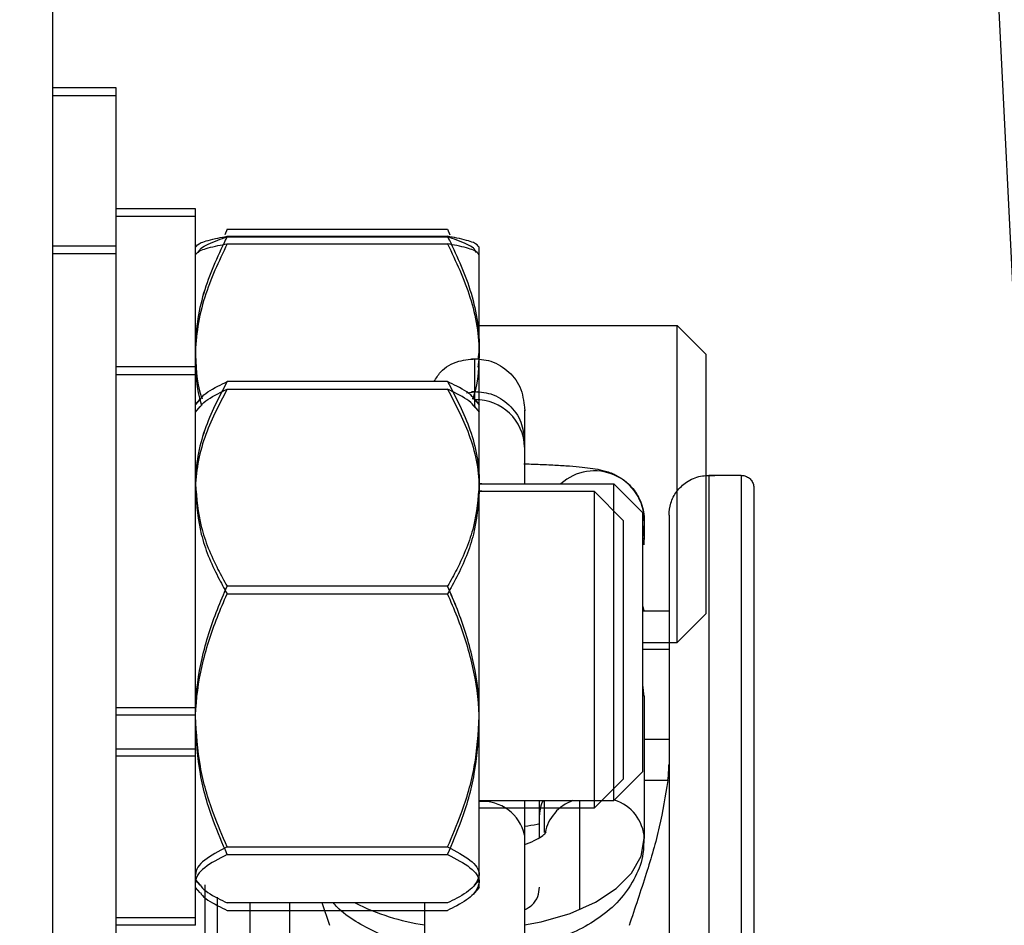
# Model space of a CAD drawing. Header units: inches. Extents: x 170 to 288, y 234 to 248.
# Tile 416 of 480: x 256.1789 to 256.2307, y 244.2162 to 244.2639. Entities that reach past the tile are written whole.
import ezdxf

# ---------------------------------------------------------------- set-up
doc = ezdxf.new("R2010")
doc.units = ezdxf.units.IN
doc.header["$LTSCALE"] = 0.25
doc.header["$MEASUREMENT"] = 0
doc.layers.add('ANNOTATIONS', color=1, linetype='Continuous')
doc.layers.add('STANDARD Z GUIDE MOTOR RH', color=7, linetype='Continuous')
doc.styles.add('ARIAL', font='arial.ttf', dxfattribs={"height": 0.09375})
doc.dimstyles.new('STANDARD$0', dxfattribs={"dimtxt": 0.09375, "dimasz": 0.09375, "dimexe": 0.03125, "dimexo": 0.046875, "dimgap": 0.09, "dimtad": 0, "dimtih": 1, "dimtoh": 1, "dimdec": 4, "dimzin": 0, "dimdsep": 46, "dimtxsty": 'ARIAL', "dimcen": 0.09, "dimadec": 0, "dimazin": 0, "dimtfac": 1, "dimtdec": 4, "dimtofl": 0, "dimtmove": 0, "dimatfit": 1, "dimfxl": 1, "dimtolj": 1, "dimtzin": 0, "dimarcsym": 0})

# ---------------------------------------------------------------- blocks, each defined once
blk = doc.blocks.new('*D47')
at = {"layer": 'ANNOTATIONS', "color": 0, "lineweight": -2, "transparency": 16777216}
for p, q in [((255.6056498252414, 244.2748611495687), (255.6056498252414, 245.4337754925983)), ((256.5118994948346, 244.7789401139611), (256.5118994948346, 245.4337754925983)), ((255.6993998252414, 245.4025254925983), (255.8056151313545, 245.4025254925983)), ((256.4181494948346, 245.4025254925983), (256.3862588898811, 245.4025254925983))]:
    blk.add_line(p, q, dxfattribs=at)
at = {"layer": 'ANNOTATIONS', "color": 0, "transparency": 16777216}
for points in [[(255.6993998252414, 245.4181504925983), (255.6993998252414, 245.3869004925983), (255.6056498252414, 245.4025254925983)], [(256.4181494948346, 245.4181504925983), (256.4181494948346, 245.3869004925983), (256.5118994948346, 245.4025254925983)]]:
    blk.add_solid(points, dxfattribs=at)
at = {"layer": 'defpoints', "color": 0, "transparency": 16777216}
for p in [(256.5118994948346, 245.4025254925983), (256.5118994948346, 244.6851901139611), (255.6056498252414, 244.1811111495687)]:
    blk.add_point(p, dxfattribs=at)
at = {"layer": 'ANNOTATIONS', "color": 0, "transparency": 16777216, "insert": (256.0959370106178, 245.4025254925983), "char_height": 0.09375, "attachment_point": 5, "style": 'ARIAL'}
blk.add_mtext('\\A1;27 1/2"', dxfattribs=at)

msp = doc.modelspace()

# ---------------------------------------------------------------- linework, layer by layer
at = {"layer": 'STANDARD Z GUIDE MOTOR RH'}
for p, q in [((256.1806497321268, 244.1880811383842), (256.1806497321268, 245.1964911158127)), ((256.2313017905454, 244.2471228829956), (256.2290715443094, 244.2917423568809)), ((256.1839830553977, 244.2602778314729), (256.1806497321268, 244.2602778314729)), ((256.1839828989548, 244.2098975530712), (256.1839830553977, 244.2602778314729)), ((256.1806497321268, 244.2598808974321), (256.1839828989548, 244.2598808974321)), ((256.188149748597, 244.2539278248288), (256.1839830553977, 244.2539278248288)), ((256.1881495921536, 244.2162475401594), (256.188149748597, 244.2539278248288)), ((256.1839828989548, 244.2535308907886), (256.1881495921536, 244.2535308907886)), ((256.1898163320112, 244.2528472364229), (256.1896902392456, 244.2525604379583)), ((256.1898164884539, 244.2528472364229), (256.1896903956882, 244.2525604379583)), ((256.1898163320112, 244.2528472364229), (256.2014162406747, 244.2528472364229)), ((256.2014162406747, 244.2528472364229), (256.2015423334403, 244.2525604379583)), ((256.2014163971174, 244.2528472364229), (256.2015426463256, 244.2525604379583)), ((256.1898163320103, 244.2524503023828), (256.18973623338, 244.2522686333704)), ((256.1898163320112, 244.2524759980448), (256.2014162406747, 244.2524759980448)), ((256.1898163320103, 244.2524503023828), (256.2014162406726, 244.2524503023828)), ((256.2014162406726, 244.2524503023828), (256.2014960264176, 244.2522686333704)), ((256.1839830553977, 244.2519611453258), (256.1806497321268, 244.2519611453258)), ((256.1898163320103, 244.2520790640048), (256.2014162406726, 244.2520790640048)), ((256.2030829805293, 244.218230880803), (256.2030831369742, 244.2519277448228)), ((256.1806497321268, 244.2515642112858), (256.1839828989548, 244.2515642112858)), ((256.2030829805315, 244.2477778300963), (256.2134895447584, 244.2477778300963)), ((256.2150164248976, 244.2462511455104), (256.2134898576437, 244.2477778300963)), ((256.2134898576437, 244.2311111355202), (256.2134898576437, 244.2477778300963)), ((256.2030829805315, 244.2465308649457), (256.2030160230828, 244.2459918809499)), ((256.2028451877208, 244.2434805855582), (256.202845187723, 244.2460417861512)), ((256.2030829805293, 244.2461339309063), (256.2030160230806, 244.2455949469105)), ((256.2150164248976, 244.232637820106), (256.2150164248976, 244.2462511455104)), ((256.188149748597, 244.2456111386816), (256.1839830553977, 244.2456111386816)), ((256.1839828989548, 244.2452142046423), (256.1881495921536, 244.2452142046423)), ((256.1898163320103, 244.2444389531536), (256.2014162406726, 244.2444389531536)), ((256.2014163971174, 244.2448358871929), (256.1898164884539, 244.2448358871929)), ((256.1881495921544, 244.2436277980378), (256.1883958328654, 244.2439133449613)), ((256.1883958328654, 244.2439133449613), (256.188149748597, 244.2436277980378)), ((256.202406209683, 244.2442368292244), (256.2030097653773, 244.2443172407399)), ((256.2028367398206, 244.2439133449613), (256.2030829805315, 244.2436277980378)), ((256.2030831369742, 244.2436277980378), (256.2028370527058, 244.2439133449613)), ((256.1881495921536, 244.2432308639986), (256.1883958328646, 244.2435164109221)), ((256.2028367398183, 244.2435164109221), (256.2030829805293, 244.2432308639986)), ((256.2054696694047, 244.2433058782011), (256.2054696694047, 244.2394611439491)), ((256.2151678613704, 244.2399052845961), (256.2168737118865, 244.2399052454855)), ((256.2030829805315, 244.2394982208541), (256.2033539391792, 244.2394611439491)), ((256.2030829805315, 244.2394611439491), (256.2101645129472, 244.2394611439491)), ((256.2101645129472, 244.2394611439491), (256.2116913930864, 244.2379344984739)), ((256.2116913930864, 244.2379344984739), (256.2101648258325, 244.2394611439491)), ((256.2101648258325, 244.2227944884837), (256.2101648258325, 244.2394611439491)), ((256.2030829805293, 244.2391012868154), (256.2033539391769, 244.2390642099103)), ((256.2030829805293, 244.2390642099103), (256.2091229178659, 244.2390642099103)), ((256.2091229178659, 244.2390642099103), (256.2106494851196, 244.2375375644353)), ((256.2091229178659, 244.2390642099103), (256.2091229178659, 244.2223975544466)), ((256.2116913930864, 244.2243211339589), (256.2116913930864, 244.2379344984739)), ((256.2106494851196, 244.2375375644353), (256.2106494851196, 244.2239241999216)), ((256.2116913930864, 244.2372527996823), (256.2117686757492, 244.2366206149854)), ((256.2117689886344, 244.2375194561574), (256.2117686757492, 244.2366206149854)), ((256.2117636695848, 244.2367874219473), (256.2117402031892, 244.2362551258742)), ((256.2116913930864, 244.2365453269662), (256.2117686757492, 244.2366206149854)), ((256.2014163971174, 244.234068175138), (256.1898164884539, 244.234068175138)), ((256.1898163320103, 244.2336712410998), (256.2014162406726, 244.2336712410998)), ((256.2116913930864, 244.2330037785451), (256.2117439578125, 244.2327856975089)), ((256.2116913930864, 244.2327856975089), (256.2130680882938, 244.2327856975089)), ((256.2134898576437, 244.2311111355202), (256.2150164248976, 244.232637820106)), ((256.2116913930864, 244.2311111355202), (256.2134898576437, 244.2311111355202)), ((256.2130680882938, 244.2307402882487), (256.2116913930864, 244.2307402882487)), ((256.2117686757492, 244.228297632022), (256.2116913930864, 244.2288307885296)), ((256.2116913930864, 244.2288027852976), (256.211730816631, 244.2282971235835)), ((256.2117686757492, 244.228297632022), (256.2117686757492, 244.2207994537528)), ((256.1839830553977, 244.2276863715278), (256.188149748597, 244.2276863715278)), ((256.1881495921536, 244.2272894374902), (256.1839828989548, 244.2272894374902)), ((256.2117686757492, 244.2260269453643), (256.2130677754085, 244.2260269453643)), ((256.1839830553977, 244.2255279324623), (256.188149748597, 244.2255279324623)), ((256.1881495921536, 244.2251309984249), (256.1839828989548, 244.2251309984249)), ((256.2116913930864, 244.2243211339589), (256.2101645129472, 244.2227944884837)), ((256.2101648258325, 244.2227944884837), (256.2116913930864, 244.2243211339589)), ((256.2106494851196, 244.2239241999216), (256.2091229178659, 244.2223975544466)), ((256.2129983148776, 244.2238506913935), (256.2117686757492, 244.2238507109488)), ((256.2030831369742, 244.2227944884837), (256.2101648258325, 244.2227944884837)), ((256.2065193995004, 244.2211212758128), (256.2065193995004, 244.2227944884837)), ((256.2083566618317, 244.2227944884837), (256.2083563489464, 244.21705106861)), ((256.2091229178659, 244.2223975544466), (256.2030829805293, 244.2223975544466)), ((256.2062568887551, 244.2208639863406), (256.2062568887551, 244.2220554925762)), ((256.1898163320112, 244.2203601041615), (256.2014162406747, 244.2203601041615)), ((256.1898163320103, 244.2199631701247), (256.2014162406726, 244.2199631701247)), ((256.1883958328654, 244.2183422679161), (256.1881495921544, 244.2186278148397)), ((256.188149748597, 244.2186278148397), (256.1883958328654, 244.2183422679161)), ((256.2030829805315, 244.2186278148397), (256.2028367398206, 244.2183422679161)), ((256.2028370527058, 244.2183422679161), (256.2030831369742, 244.2186278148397)), ((256.1883958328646, 244.2179453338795), (256.1881495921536, 244.218230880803)), ((256.2030829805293, 244.218230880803), (256.2028367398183, 244.2179453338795)), ((256.1898163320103, 244.2170228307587), (256.2014162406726, 244.2170228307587)), ((256.2014163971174, 244.2174197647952), (256.1898164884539, 244.2174197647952)), ((256.1952186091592, 244.2162282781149), (256.1948231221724, 244.2174197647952)), ((256.2002197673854, 244.2107492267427), (256.2002200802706, 244.2174197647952)), ((256.1839830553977, 244.2166444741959), (256.188149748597, 244.2166444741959)), ((256.1881495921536, 244.2162475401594), (256.1839828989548, 244.2162475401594))]:
    msp.add_line(p, q, dxfattribs=at)
at = {"layer": 'STANDARD Z GUIDE MOTOR RH', "flags": 128}
for points in [[(256.2151678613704, 244.2399052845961), (256.2151678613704, 244.2331066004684), (256.2151675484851, 244.2304184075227), (256.2151675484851, 244.2111343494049), (256.2151672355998, 244.2062637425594), (256.2151672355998, 244.1923418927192)], [(256.2168737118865, 244.2399052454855), (256.2168737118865, 244.2227161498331), (256.2168733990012, 244.2186799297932), (256.2168733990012, 244.1992346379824), (256.2168730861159, 244.1963063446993)], [(256.2054693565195, 244.2227944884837), (256.2054693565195, 244.2097839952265), (256.2054690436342, 244.2086953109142)], [(256.2054693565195, 244.2162546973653), (256.2063407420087, 244.2164208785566), (256.2078607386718, 244.2168588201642), (256.2091933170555, 244.2174482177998), (256.2102868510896, 244.2181663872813), (256.2110994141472, 244.2189857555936), (256.211599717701, 244.2198748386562), (256.2117686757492, 244.2207994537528)], [(256.1893132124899, 244.130751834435), (256.1893132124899, 244.1385592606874), (256.1893135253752, 244.1447178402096), (256.1893135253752, 244.1635105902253), (256.1893138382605, 244.1697579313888), (256.1893138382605, 244.1820073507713), (256.1893141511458, 244.1879375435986), (256.1893141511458, 244.2045360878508), (256.189314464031, 244.209563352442), (256.189314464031, 244.2177255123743)], [(256.1910193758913, 244.1353064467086), (256.1910193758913, 244.1475653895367), (256.1910196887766, 244.1537488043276), (256.1910196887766, 244.1722990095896), (256.1910200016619, 244.1783643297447), (256.1910200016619, 244.1901089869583), (256.1910203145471, 244.1957210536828), (256.1910203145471, 244.2111347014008), (256.1910206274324, 244.2157002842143), (256.1910206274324, 244.2174197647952)]]:
    msp.add_lwpolyline(points, dxfattribs=at)
at = {"layer": 'STANDARD Z GUIDE MOTOR RH'}
for centre, radius, start, end in [((256.202909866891, 244.2413176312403), 0.00256070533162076, 1.521495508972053, 91.44735025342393), ((256.2091438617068, 244.2375144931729), 0.002625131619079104, 0.1083215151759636, 132.1368870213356), ((256.2032544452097, 244.220487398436), 0.002268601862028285, 12.49015116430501, 94.33464341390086), ((256.2078478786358, 244.222047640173), 0.001591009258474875, 152.0034787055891, 179.7172163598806), ((256.2087694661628, 244.2206539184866), 0.002270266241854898, 109.4604319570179, 168.5041754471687), ((256.2095332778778, 244.2206870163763), 0.002238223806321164, 2.879470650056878, 72.79900772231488), ((256.2019981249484, 244.2282213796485), 0.01209797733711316, 243.2329154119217, 261.548602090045)]:
    msp.add_arc(centre, radius, start, end, dxfattribs=at)
for points, knots in [([(256.1898163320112, 244.2524759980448), (256.1893785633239, 244.2515515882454), (256.1884870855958, 244.2496691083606), (256.188152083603, 244.2476132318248), (256.1881496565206, 244.2465588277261), (256.1881495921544, 244.2465308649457)], [0, 0, 0, 0, 0.4843442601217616, 0.986324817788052, 1, 1, 1, 1]), ([(256.1881495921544, 244.251905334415), (256.1882129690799, 244.2519852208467), (256.1883420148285, 244.2521478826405), (256.1890896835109, 244.2523369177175), (256.1896525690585, 244.2524446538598), (256.1898163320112, 244.2524759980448)], [0, 0, 0, 0, 0.4062879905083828, 0.8272685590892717, 1, 1, 1, 1]), ([(256.1898164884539, 244.2524759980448), (256.1893785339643, 244.2515515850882), (256.1884866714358, 244.249669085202), (256.188154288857, 244.247613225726), (256.1881498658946, 244.246558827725), (256.188149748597, 244.2465308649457)], [0, 0, 0, 0, 0.4843406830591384, 0.9863246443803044, 1, 1, 1, 1]), ([(256.188149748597, 244.251905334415), (256.1882132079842, 244.2519852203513), (256.1883424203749, 244.2521478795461), (256.1890898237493, 244.2523369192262), (256.1896527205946, 244.2524446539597), (256.1898164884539, 244.2524759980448)], [0, 0, 0, 0, 0.4062916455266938, 0.8272679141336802, 1, 1, 1, 1]), ([(256.1882925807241, 244.2516188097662), (256.1883325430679, 244.2516960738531), (256.1884497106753, 244.2519226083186), (256.1890934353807, 244.2521990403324), (256.1896534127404, 244.2523936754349), (256.1898163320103, 244.2524503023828)], [0, 0, 0, 0, 0.2684808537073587, 0.7871725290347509, 1, 1, 1, 1]), ([(256.2014162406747, 244.2524759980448), (256.201854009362, 244.2515515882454), (256.2027454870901, 244.2496691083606), (256.203080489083, 244.2476132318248), (256.2030829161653, 244.2465588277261), (256.2030829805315, 244.2465308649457)], [0, 0, 0, 0, 0.4843442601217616, 0.986324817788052, 1, 1, 1, 1]), ([(256.2030829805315, 244.251905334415), (256.203019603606, 244.2519852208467), (256.2028905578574, 244.2521478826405), (256.2021428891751, 244.2523369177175), (256.2015800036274, 244.2524446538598), (256.2014162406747, 244.2524759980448)], [0, 0, 0, 0, 0.4062879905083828, 0.8272685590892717, 1, 1, 1, 1]), ([(256.2029399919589, 244.2516188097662), (256.202900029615, 244.2516960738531), (256.2027828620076, 244.2519226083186), (256.2021391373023, 244.2521990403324), (256.2015791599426, 244.2523936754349), (256.2014162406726, 244.2524503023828)], [0, 0, 0, 0, 0.2684808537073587, 0.7871725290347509, 1, 1, 1, 1]), ([(256.2014163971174, 244.2524759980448), (256.2018540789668, 244.2515515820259), (256.2027453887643, 244.2496690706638), (256.2030806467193, 244.247613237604), (256.2030830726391, 244.2465588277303), (256.2030831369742, 244.2465308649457)], [0, 0, 0, 0, 0.4843393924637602, 0.9863247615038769, 1, 1, 1, 1]), ([(256.2030831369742, 244.251905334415), (256.203019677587, 244.2519852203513), (256.2028904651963, 244.2521478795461), (256.2021430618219, 244.2523369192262), (256.2015801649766, 244.2524446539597), (256.2014163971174, 244.2524759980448)], [0, 0, 0, 0, 0.4062916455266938, 0.8272679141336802, 1, 1, 1, 1]), ([(256.1898163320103, 244.2520790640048), (256.1893785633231, 244.2511546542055), (256.188487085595, 244.2492721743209), (256.1881520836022, 244.2472162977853), (256.1881496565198, 244.2461618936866), (256.1881495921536, 244.2461339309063)], [0, 0, 0, 0, 0.4843442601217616, 0.986324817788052, 1, 1, 1, 1]), ([(256.1881495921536, 244.251508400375), (256.1882129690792, 244.2515882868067), (256.1883420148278, 244.2517509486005), (256.18908968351, 244.2519399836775), (256.1896525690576, 244.2520477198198), (256.1898163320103, 244.2520790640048)], [0, 0, 0, 0, 0.4062879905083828, 0.8272685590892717, 1, 1, 1, 1]), ([(256.2014162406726, 244.2520790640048), (256.2018540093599, 244.2511546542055), (256.2027454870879, 244.2492721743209), (256.2030804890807, 244.2472162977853), (256.2030829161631, 244.2461618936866), (256.2030829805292, 244.2461339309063)], [0, 0, 0, 0, 0.4843442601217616, 0.986324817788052, 1, 1, 1, 1]), ([(256.2030829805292, 244.251508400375), (256.2030196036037, 244.2515882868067), (256.2028905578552, 244.2517509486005), (256.2021428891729, 244.2519399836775), (256.2015800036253, 244.2520477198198), (256.2014162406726, 244.2520790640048)], [0, 0, 0, 0, 0.4062879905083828, 0.8272685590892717, 1, 1, 1, 1]), ([(256.1881495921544, 244.2465308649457), (256.1881649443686, 244.2456898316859), (256.1881806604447, 244.2448288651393), (256.1884710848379, 244.2440121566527), (256.1884778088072, 244.2439932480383)], [0, 0, 0, 0, 0.9768477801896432, 1, 1, 1, 1]), ([(256.188149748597, 244.2465308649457), (256.1881670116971, 244.2456901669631), (256.1881851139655, 244.2448086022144), (256.1884853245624, 244.2439723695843), (256.1884992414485, 244.2439336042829)], [0, 0, 0, 0, 0.9536429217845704, 1, 1, 1, 1]), ([(256.2030831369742, 244.2465308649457), (256.2030646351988, 244.2456903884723), (256.2030449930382, 244.2447981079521), (256.2027403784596, 244.2439515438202), (256.202722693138, 244.2439023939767)], [0, 0, 0, 0, 0.9419419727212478, 1, 1, 1, 1]), ([(256.1881495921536, 244.2461339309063), (256.1881649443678, 244.2452928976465), (256.1881806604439, 244.2444319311), (256.1884710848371, 244.2436152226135), (256.1884778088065, 244.2435963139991)], [0, 0, 0, 0, 0.9768477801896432, 1, 1, 1, 1]), ([(256.2007072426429, 244.2448358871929), (256.200811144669, 244.2450087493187), (256.201107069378, 244.2455010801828), (256.2019588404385, 244.2459755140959), (256.2026696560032, 244.2460168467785), (256.2030097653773, 244.2460366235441)], [0, 0, 0, 0, 0.2200854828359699, 0.6268283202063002, 1, 1, 1, 1]), ([(256.2026802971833, 244.2460366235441), (256.2030239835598, 244.2460205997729), (256.2037420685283, 244.2459871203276), (256.2046946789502, 244.2453613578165), (256.2053386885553, 244.2445548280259), (256.2055051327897, 244.2431225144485), (256.2054599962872, 244.2434439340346), (256.2054722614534, 244.2430588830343), (256.205468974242, 244.2426403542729), (256.2054698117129, 244.2420637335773), (256.2054697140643, 244.2415984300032), (256.2054696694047, 244.2413856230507)], [0, 0, 0, 0, 0.1083218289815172, 0.226323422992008, 0.3443369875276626, 0.452646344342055, 0.5656698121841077, 0.678695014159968, 0.7917186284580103, 0.9047423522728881, 0.9999999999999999, 0.9999999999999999, 0.9999999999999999, 0.9999999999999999]), ([(256.1898163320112, 244.2448358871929), (256.1893785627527, 244.2439987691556), (256.188487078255, 244.242294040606), (256.1881520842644, 244.2404320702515), (256.1881496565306, 244.2394773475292), (256.1881495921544, 244.2394520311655)], [0, 0, 0, 0, 0.4843419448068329, 0.9863263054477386, 1, 1, 1, 1]), ([(256.1898163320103, 244.2444389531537), (256.1893785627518, 244.2436018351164), (256.1884870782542, 244.241897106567), (256.1881520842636, 244.2400351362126), (256.1881496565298, 244.2390804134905), (256.1881495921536, 244.2390550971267)], [0, 0, 0, 0, 0.4843419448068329, 0.9863263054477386, 1, 1, 1, 1]), ([(256.1898164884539, 244.2448358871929), (256.1893785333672, 244.2439987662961), (256.1884866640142, 244.2422940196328), (256.1881542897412, 244.240432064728), (256.1881498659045, 244.2394773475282), (256.188149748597, 244.2394520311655)], [0, 0, 0, 0, 0.484338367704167, 0.9863261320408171, 1, 1, 1, 1]), ([(256.188415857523, 244.2438958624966), (256.188428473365, 244.2439236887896), (256.1885373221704, 244.2441637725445), (256.1890994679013, 244.2444773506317), (256.1896547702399, 244.2447550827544), (256.1898163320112, 244.2448358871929)], [0, 0, 0, 0, 0.08504929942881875, 0.7338007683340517, 0.9999999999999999, 0.9999999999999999, 0.9999999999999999, 0.9999999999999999]), ([(256.1884158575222, 244.2434989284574), (256.1884284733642, 244.2435267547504), (256.1885373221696, 244.2437668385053), (256.1890994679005, 244.2440804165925), (256.189654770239, 244.2443581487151), (256.1898163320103, 244.2444389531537)], [0, 0, 0, 0, 0.08504929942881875, 0.7338007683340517, 0.9999999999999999, 0.9999999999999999, 0.9999999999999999, 0.9999999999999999]), ([(256.1884161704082, 244.2438958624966), (256.1884287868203, 244.2439236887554), (256.1885376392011, 244.2441637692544), (256.1890996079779, 244.2444773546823), (256.1896549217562, 244.2447550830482), (256.1898164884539, 244.2448358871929)], [0, 0, 0, 0, 0.08505006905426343, 0.7337983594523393, 1, 1, 1, 1]), ([(256.2014162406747, 244.2448358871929), (256.2018540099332, 244.2439987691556), (256.202745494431, 244.242294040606), (256.2030804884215, 244.2404320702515), (256.2030829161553, 244.2394773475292), (256.2030829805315, 244.2394520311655)], [0, 0, 0, 0, 0.4843419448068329, 0.9863263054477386, 1, 1, 1, 1]), ([(256.2028164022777, 244.2438958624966), (256.2028038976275, 244.2439236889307), (256.2026960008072, 244.2441637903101), (256.202132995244, 244.2444773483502), (256.2015777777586, 244.2447550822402), (256.2014162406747, 244.2448358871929)], [0, 0, 0, 0, 0.08504328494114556, 0.733799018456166, 0.9999999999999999, 0.9999999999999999, 0.9999999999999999, 0.9999999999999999]), ([(256.2014162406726, 244.2444389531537), (256.2018540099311, 244.2436018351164), (256.2027454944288, 244.241897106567), (256.2030804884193, 244.2400351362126), (256.2030829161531, 244.2390804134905), (256.2030829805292, 244.2390550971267)], [0, 0, 0, 0, 0.4843419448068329, 0.9863263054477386, 1, 1, 1, 1]), ([(256.2028164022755, 244.2434989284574), (256.2028038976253, 244.2435267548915), (256.202696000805, 244.2437668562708), (256.2021329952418, 244.2440804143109), (256.2015777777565, 244.2443581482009), (256.2014162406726, 244.2444389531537)], [0, 0, 0, 0, 0.08504328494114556, 0.733799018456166, 0.9999999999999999, 0.9999999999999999, 0.9999999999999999, 0.9999999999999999]), ([(256.2014163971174, 244.2448358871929), (256.2018540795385, 244.2439987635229), (256.2027453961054, 244.2422940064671), (256.2030806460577, 244.2404320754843), (256.2030830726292, 244.2394773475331), (256.2030831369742, 244.2394520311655)], [0, 0, 0, 0, 0.4843370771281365, 0.9863262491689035, 1, 1, 1, 1]), ([(256.202816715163, 244.2438958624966), (256.2028040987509, 244.2439236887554), (256.2026952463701, 244.2441637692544), (256.2021332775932, 244.2444773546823), (256.2015779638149, 244.2447550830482), (256.2014163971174, 244.2448358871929)], [0, 0, 0, 0, 0.08505006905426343, 0.7337983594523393, 1, 1, 1, 1]), ([(256.2026802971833, 244.2443172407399), (256.2030241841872, 244.2442995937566), (256.203742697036, 244.2442627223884), (256.2046919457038, 244.2436643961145), (256.205348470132, 244.2427545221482), (256.2054304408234, 244.2420397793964), (256.2054696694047, 244.2416977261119)], [0, 0, 0, 0, 0.2393076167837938, 0.5000060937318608, 0.7607187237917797, 1, 1, 1, 1]), ([(256.2054252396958, 244.2405102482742), (256.2056811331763, 244.2405028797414), (256.2062575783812, 244.2404862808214), (256.2070690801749, 244.2404486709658), (256.2078455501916, 244.240399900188), (256.2085046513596, 244.2403423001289), (256.2090652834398, 244.2402725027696), (256.2095463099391, 244.2401852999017), (256.2100956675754, 244.240022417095), (256.2106948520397, 244.2396863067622), (256.211229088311, 244.2391868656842), (256.2116614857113, 244.2384414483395), (256.2117826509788, 244.2377686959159), (256.2117657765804, 244.2373988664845), (256.2117636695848, 244.2373526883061)], [0, 0, 0, 0, 0.08096175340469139, 0.1823806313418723, 0.2846214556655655, 0.385245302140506, 0.4833911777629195, 0.5827479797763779, 0.6718580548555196, 0.7354837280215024, 0.8041738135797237, 0.8909743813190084, 0.9863866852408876, 1, 1, 1, 1]), ([(256.2130680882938, 244.2378055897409), (256.2130872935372, 244.2380201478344), (256.2131272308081, 244.2384663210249), (256.2134554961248, 244.2390851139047), (256.2139926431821, 244.2395991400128), (256.214699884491, 244.2399133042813), (256.2152132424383, 244.2398943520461), (256.2154563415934, 244.2398853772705)], [0, 0, 0, 0, 0.1796752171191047, 0.3736343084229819, 0.5723816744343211, 0.7975025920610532, 1, 1, 1, 1]), ([(256.2168702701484, 244.2398985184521), (256.2168952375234, 244.239900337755), (256.216991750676, 244.2399073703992), (256.2171608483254, 244.2398504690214), (256.2173472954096, 244.2397232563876), (256.2174774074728, 244.2395359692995), (256.2175257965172, 244.2393681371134), (256.2175292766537, 244.2392728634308), (256.2175301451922, 244.2392490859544)], [0, 0, 0, 0, 0.07266579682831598, 0.280894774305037, 0.5016649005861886, 0.7224443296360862, 0.9307303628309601, 1, 1, 1, 1]), ([(256.1881495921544, 244.2394520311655), (256.1882129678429, 244.2386984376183), (256.1883420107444, 244.23716400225), (256.1890896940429, 244.2353798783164), (256.1896525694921, 244.2343637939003), (256.1898163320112, 244.234068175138)], [0, 0, 0, 0, 0.4062876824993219, 0.8272658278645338, 0.9999999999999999, 0.9999999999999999, 0.9999999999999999, 0.9999999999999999]), ([(256.188149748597, 244.2394520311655), (256.1882132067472, 244.2386984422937), (256.1883424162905, 244.2371640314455), (256.1890898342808, 244.2353798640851), (256.189652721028, 244.2343637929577), (256.1898164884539, 244.234068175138)], [0, 0, 0, 0, 0.4062913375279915, 0.8272651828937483, 1, 1, 1, 1]), ([(256.2030829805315, 244.2394520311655), (256.2030196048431, 244.2386984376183), (256.2028905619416, 244.23716400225), (256.202142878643, 244.2353798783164), (256.2015800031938, 244.2343637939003), (256.2014162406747, 244.234068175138)], [0, 0, 0, 0, 0.4062876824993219, 0.8272658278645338, 0.9999999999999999, 0.9999999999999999, 0.9999999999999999, 0.9999999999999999]), ([(256.2030831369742, 244.2394520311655), (256.203019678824, 244.2386984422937), (256.2028904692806, 244.2371640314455), (256.2021430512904, 244.2353798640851), (256.2015801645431, 244.2343637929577), (256.2014163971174, 244.234068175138)], [0, 0, 0, 0, 0.4062913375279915, 0.8272651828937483, 1, 1, 1, 1]), ([(256.2175301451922, 244.2392407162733), (256.217530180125, 244.239113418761), (256.2175302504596, 244.2388571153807), (256.2175297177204, 244.2367189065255), (256.2175298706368, 244.2333240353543), (256.2175297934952, 244.2286153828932), (256.2175299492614, 244.2226972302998), (256.2175294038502, 244.2156851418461), (256.2175295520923, 244.2076195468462), (256.217529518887, 244.2015792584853), (256.2175295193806, 244.19810017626), (256.2175295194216, 244.1978111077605)], [0, 0, 0, 0, 0.122228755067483, 0.2460978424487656, 0.3698289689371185, 0.4935674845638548, 0.6174365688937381, 0.7411679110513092, 0.8649070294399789, 0.9887754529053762, 1, 1, 1, 1]), ([(256.1881495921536, 244.2390550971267), (256.1882129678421, 244.2383015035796), (256.1883420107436, 244.2367670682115), (256.1890896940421, 244.234982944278), (256.1896525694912, 244.233966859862), (256.1898163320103, 244.2336712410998)], [0, 0, 0, 0, 0.4062876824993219, 0.8272658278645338, 0.9999999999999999, 0.9999999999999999, 0.9999999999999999, 0.9999999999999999]), ([(256.2030829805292, 244.2390550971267), (256.2030196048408, 244.2383015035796), (256.2028905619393, 244.2367670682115), (256.2021428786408, 244.234982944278), (256.2015800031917, 244.233966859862), (256.2014162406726, 244.2336712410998)], [0, 0, 0, 0, 0.4062876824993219, 0.8272658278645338, 0.9999999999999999, 0.9999999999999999, 0.9999999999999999, 0.9999999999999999]), ([(256.2130680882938, 244.2378054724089), (256.2130680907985, 244.2376794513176), (256.2130680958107, 244.2374272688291), (256.2130680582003, 244.2353208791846), (256.2130682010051, 244.2319859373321), (256.2130676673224, 244.2273598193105), (256.2130677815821, 244.2215511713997), (256.2130678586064, 244.2146469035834), (256.2130674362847, 244.2067865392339), (256.2130671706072, 244.1980422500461), (256.2130682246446, 244.1914651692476), (256.2130672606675, 244.1877296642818), (256.213067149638, 244.1872994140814)], [0, 0, 0, 0, 0.1094845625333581, 0.2190910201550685, 0.3285824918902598, 0.438067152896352, 0.5476738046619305, 0.6571652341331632, 0.7666501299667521, 0.876256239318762, 0.9857473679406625, 1, 1, 1, 1]), ([(256.1881495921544, 244.2272141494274), (256.1881513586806, 244.227371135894), (256.1881629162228, 244.2283982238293), (256.1884367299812, 244.2303148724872), (256.1891033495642, 244.232432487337), (256.1896400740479, 244.233663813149), (256.1898163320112, 244.234068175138)], [0, 0, 0, 0, 0.06653048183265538, 0.4352773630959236, 0.8145475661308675, 1, 1, 1, 1]), ([(256.188149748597, 244.2272141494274), (256.1881515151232, 244.227371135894), (256.1881630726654, 244.2283982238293), (256.1884368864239, 244.2303148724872), (256.1891035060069, 244.232432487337), (256.1896402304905, 244.233663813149), (256.1898164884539, 244.234068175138)], [0, 0, 0, 0, 0.06653048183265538, 0.4352773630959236, 0.8145475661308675, 1, 1, 1, 1]), ([(256.2030829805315, 244.2272141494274), (256.2030812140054, 244.227371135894), (256.2030696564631, 244.2283982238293), (256.2027958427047, 244.2303148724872), (256.2021292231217, 244.232432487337), (256.201592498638, 244.233663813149), (256.2014162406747, 244.234068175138)], [0, 0, 0, 0, 0.06653048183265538, 0.4352773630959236, 0.8145475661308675, 1, 1, 1, 1]), ([(256.2030831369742, 244.2272141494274), (256.203081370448, 244.227371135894), (256.2030698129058, 244.2283982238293), (256.2027959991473, 244.2303148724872), (256.2021293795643, 244.232432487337), (256.2015926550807, 244.233663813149), (256.2014163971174, 244.234068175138)], [0, 0, 0, 0, 0.06653048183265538, 0.4352773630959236, 0.8145475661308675, 1, 1, 1, 1]), ([(256.1881495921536, 244.2268172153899), (256.1881513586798, 244.2269742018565), (256.188162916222, 244.2280012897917), (256.1884367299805, 244.2299179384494), (256.1891033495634, 244.232035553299), (256.189640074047, 244.2332668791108), (256.1898163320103, 244.2336712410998)], [0, 0, 0, 0, 0.06653048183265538, 0.4352773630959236, 0.8145475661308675, 1, 1, 1, 1]), ([(256.2030829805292, 244.2268172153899), (256.2030812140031, 244.2269742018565), (256.2030696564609, 244.2280012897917), (256.2027958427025, 244.2299179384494), (256.2021292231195, 244.232035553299), (256.2015924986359, 244.2332668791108), (256.2014162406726, 244.2336712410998)], [0, 0, 0, 0, 0.06653048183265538, 0.4352773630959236, 0.8145475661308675, 1, 1, 1, 1]), ([(256.1898163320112, 244.2203601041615), (256.1895687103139, 244.2209404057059), (256.1889828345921, 244.2223134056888), (256.1883072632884, 244.224601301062), (256.1882025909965, 244.2263358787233), (256.1881495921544, 244.2272141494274)], [0, 0, 0, 0, 0.2654590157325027, 0.6280790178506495, 1, 1, 1, 1]), ([(256.1898163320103, 244.2199631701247), (256.189568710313, 244.220543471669), (256.1889828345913, 244.2219164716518), (256.1883072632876, 244.2242043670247), (256.1882025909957, 244.2259389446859), (256.1881495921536, 244.2268172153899)], [0, 0, 0, 0, 0.2654590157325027, 0.6280790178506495, 1, 1, 1, 1]), ([(256.1898164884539, 244.2203601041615), (256.1895688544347, 244.2209404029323), (256.1889829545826, 244.2223133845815), (256.1883076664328, 244.2246013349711), (256.1882028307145, 244.2263358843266), (256.188149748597, 244.2272141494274)], [0, 0, 0, 0, 0.2654599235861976, 0.6280757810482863, 1, 1, 1, 1]), ([(256.2014162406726, 244.2199631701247), (256.2016638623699, 244.220543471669), (256.2022497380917, 244.2219164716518), (256.2029253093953, 244.2242043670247), (256.2030299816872, 244.2259389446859), (256.2030829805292, 244.2268172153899)], [0, 0, 0, 0, 0.2654590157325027, 0.6280790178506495, 1, 1, 1, 1]), ([(256.2014163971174, 244.2203601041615), (256.2016640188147, 244.2209404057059), (256.2022498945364, 244.2223134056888), (256.2029254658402, 244.224601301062), (256.2030301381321, 244.2263358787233), (256.2030831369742, 244.2272141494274)], [0, 0, 0, 0, 0.2654590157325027, 0.6280790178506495, 1, 1, 1, 1]), ([(256.2129983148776, 244.2238506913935), (256.2130222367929, 244.2240249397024), (256.213055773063, 244.2242692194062), (256.2130651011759, 244.2246114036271), (256.2130677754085, 244.2247095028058)], [0, 0, 0, 0, 0.7133147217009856, 1, 1, 1, 1]), ([(256.2129983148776, 244.2238506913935), (256.2128704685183, 244.2230392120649), (256.2126123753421, 244.2214010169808), (256.2118520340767, 244.2188624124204), (256.211273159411, 244.2171348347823), (256.210968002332, 244.216224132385)], [0, 0, 0, 0, 0.3170004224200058, 0.6399528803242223, 1, 1, 1, 1]), ([(256.2062568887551, 244.2220554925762), (256.2062568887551, 244.22226526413), (256.2062568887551, 244.2224767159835), (256.2062568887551, 244.2227919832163), (256.2062568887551, 244.2227944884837)], [0, 0, 0, 0, 0.9920535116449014, 1, 1, 1, 1]), ([(256.2062568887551, 244.2215727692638), (256.2062147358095, 244.2215619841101), (256.205964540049, 244.2214979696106), (256.2056941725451, 244.2214612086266), (256.2054693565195, 244.2214306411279)], [0, 0, 0, 0, 0.1684798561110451, 1, 1, 1, 1]), ([(256.2054693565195, 244.2204942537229), (256.2055028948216, 244.2205043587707), (256.205751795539, 244.2205793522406), (256.2061007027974, 244.220756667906), (256.2064505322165, 244.2209731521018), (256.2065910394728, 244.2211233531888), (256.2065840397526, 244.2211132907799), (256.20658166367, 244.2211098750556)], [0, 0, 0, 0, 0.04247856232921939, 0.3152498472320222, 0.5870728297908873, 0.8598302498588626, 1, 1, 1, 1]), ([(256.2117380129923, 244.2207830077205), (256.2117355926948, 244.2205238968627), (256.2117291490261, 244.2198340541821), (256.2113312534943, 244.2187495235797), (256.2105892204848, 244.2176349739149), (256.2095709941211, 244.2167123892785), (256.2083651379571, 244.2159819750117), (256.2071310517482, 244.2154859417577), (256.20614731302, 244.2152054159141), (256.2056193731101, 244.2151105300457), (256.2054693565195, 244.2150835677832)], [0, 0, 0, 0, 0.08751297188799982, 0.2329897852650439, 0.3845611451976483, 0.5420538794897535, 0.6927769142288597, 0.8428516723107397, 0.9553455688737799, 1, 1, 1, 1]), ([(256.1898163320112, 244.2203601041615), (256.1893785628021, 244.2201315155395), (256.1884870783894, 244.2196660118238), (256.188152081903, 244.2191575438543), (256.1881496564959, 244.2188968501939), (256.1881495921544, 244.2188899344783)], [0, 0, 0, 0, 0.4843390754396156, 0.9863204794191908, 0.9999999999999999, 0.9999999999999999, 0.9999999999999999, 0.9999999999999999]), ([(256.1898164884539, 244.2203601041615), (256.1893785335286, 244.2201315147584), (256.1884866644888, 244.219666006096), (256.1881542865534, 244.2191575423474), (256.1881498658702, 244.2188968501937), (256.188149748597, 244.2188899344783)], [0, 0, 0, 0, 0.4843354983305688, 0.9863203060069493, 1, 1, 1, 1]), ([(256.2014162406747, 244.2203601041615), (256.2018540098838, 244.2201315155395), (256.2027454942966, 244.2196660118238), (256.2030804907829, 244.2191575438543), (256.20308291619, 244.2188968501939), (256.2030829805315, 244.2188899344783)], [0, 0, 0, 0, 0.4843390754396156, 0.9863204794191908, 0.9999999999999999, 0.9999999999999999, 0.9999999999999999, 0.9999999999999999]), ([(256.2014163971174, 244.2203601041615), (256.2018540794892, 244.2201315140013), (256.2027453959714, 244.2196660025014), (256.2030806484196, 244.2191575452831), (256.2030830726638, 244.218896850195), (256.2030831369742, 244.2188899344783)], [0, 0, 0, 0, 0.484334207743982, 0.9863204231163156, 1, 1, 1, 1]), ([(256.1898163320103, 244.2199631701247), (256.1893785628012, 244.2197345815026), (256.1884870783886, 244.219269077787), (256.1881520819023, 244.2187606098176), (256.1881496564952, 244.2184999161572), (256.1881495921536, 244.2184930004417)], [0, 0, 0, 0, 0.4843390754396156, 0.9863204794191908, 0.9999999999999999, 0.9999999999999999, 0.9999999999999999, 0.9999999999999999]), ([(256.2014162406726, 244.2199631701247), (256.2018540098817, 244.2197345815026), (256.2027454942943, 244.219269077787), (256.2030804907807, 244.2187606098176), (256.2030829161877, 244.2184999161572), (256.2030829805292, 244.2184930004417)], [0, 0, 0, 0, 0.4843390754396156, 0.9863204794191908, 0.9999999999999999, 0.9999999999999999, 0.9999999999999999, 0.9999999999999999]), ([(256.2030829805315, 244.2188899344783), (256.2030196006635, 244.2186841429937), (256.2028905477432, 244.218265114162), (256.2021429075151, 244.2177779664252), (256.2015800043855, 244.2175004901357), (256.2014162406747, 244.2174197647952)], [0, 0, 0, 0, 0.4062862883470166, 0.8272726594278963, 0.9999999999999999, 0.9999999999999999, 0.9999999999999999, 0.9999999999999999]), ([(256.2030831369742, 244.2188899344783), (256.203019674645, 244.2186841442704), (256.202890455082, 244.2182651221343), (256.2021430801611, 244.2177779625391), (256.2015801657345, 244.2175004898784), (256.2014163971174, 244.2174197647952)], [0, 0, 0, 0, 0.4062899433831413, 0.8272720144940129, 0.9999999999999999, 0.9999999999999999, 0.9999999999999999, 0.9999999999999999]), ([(256.188415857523, 244.2183597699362), (256.1884284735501, 244.2183319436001), (256.1885373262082, 244.2180918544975), (256.1890994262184, 244.2177782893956), (256.1896547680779, 244.2175005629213), (256.1898163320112, 244.2174197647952)], [0, 0, 0, 0, 0.08504932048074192, 0.7338161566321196, 1, 1, 1, 1]), ([(256.1884161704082, 244.2183597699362), (256.1884287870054, 244.2183319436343), (256.1885376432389, 244.2180918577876), (256.1890995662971, 244.2177782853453), (256.1896549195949, 244.2175005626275), (256.1898164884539, 244.2174197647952)], [0, 0, 0, 0, 0.08505009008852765, 0.733813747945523, 1, 1, 1, 1]), ([(256.1886570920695, 244.1290248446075), (256.1886570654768, 244.1316464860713), (256.1886570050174, 244.1376068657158), (256.1886575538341, 244.1473728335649), (256.1886572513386, 244.1580129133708), (256.1886578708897, 244.1686653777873), (256.1886575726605, 244.1791307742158), (256.1886581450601, 244.1892283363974), (256.1886580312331, 244.1988077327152), (256.1886579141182, 244.2076224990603), (256.1886583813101, 244.2142069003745), (256.1886583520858, 244.2174345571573), (256.1886583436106, 244.2183706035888)], [0, 0, 0, 0, 0.08546226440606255, 0.1943009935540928, 0.3030204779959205, 0.4117463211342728, 0.5205866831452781, 0.6293060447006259, 0.7380322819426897, 0.8468725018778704, 0.9555917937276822, 1, 1, 1, 1]), ([(256.2030829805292, 244.2184930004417), (256.2030196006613, 244.2182872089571), (256.2028905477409, 244.2178681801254), (256.202142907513, 244.2173810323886), (256.2015800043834, 244.2171035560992), (256.2014162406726, 244.2170228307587)], [0, 0, 0, 0, 0.4062862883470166, 0.8272726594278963, 0.9999999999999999, 0.9999999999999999, 0.9999999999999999, 0.9999999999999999]), ([(256.2054693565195, 244.2170496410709), (256.2056039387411, 244.2171260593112), (256.2058977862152, 244.2172929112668), (256.2061968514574, 244.2177326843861), (256.2062374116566, 244.2180834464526), (256.2062568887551, 244.2182518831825)], [0, 0, 0, 0, 0.3051884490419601, 0.6663499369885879, 1, 1, 1, 1]), ([(256.1884158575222, 244.2179628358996), (256.1884284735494, 244.2179350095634), (256.1885373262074, 244.217694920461), (256.1890994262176, 244.217381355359), (256.189654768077, 244.2171036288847), (256.1898163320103, 244.2170228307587)], [0, 0, 0, 0, 0.08504932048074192, 0.7338161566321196, 1, 1, 1, 1]), ([(256.1931191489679, 244.1401319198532), (256.1931191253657, 244.1426062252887), (256.1931190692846, 244.1484854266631), (256.1931196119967, 244.1580189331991), (256.1931193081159, 244.1684712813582), (256.1931199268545, 244.1787539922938), (256.1931196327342, 244.1886716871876), (256.1931201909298, 244.198080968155), (256.1931201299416, 244.2067408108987), (256.1931198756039, 244.2132519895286), (256.1931202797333, 244.2164607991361), (256.193120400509, 244.2174197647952)], [0, 0, 0, 0, 0.08911073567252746, 0.2117361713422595, 0.3343546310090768, 0.457108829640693, 0.5797344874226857, 0.7023529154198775, 0.8251071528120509, 0.9477325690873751, 1, 1, 1, 1]), ([(256.2002200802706, 244.2150814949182), (256.2001436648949, 244.2150944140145), (256.1996550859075, 244.2151770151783), (256.19878645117, 244.2154154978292), (256.1976332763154, 244.2158435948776), (256.1965623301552, 244.2164345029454), (256.1957993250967, 244.216959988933), (256.1954727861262, 244.2173438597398), (256.1954082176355, 244.2174197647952)], [0, 0, 0, 0, 0.03953548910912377, 0.2527790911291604, 0.4701411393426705, 0.7015209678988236, 0.9409799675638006, 1, 1, 1, 1])]:
    msp.add_open_spline(points, degree=3, knots=knots, dxfattribs=at)

# ---------------------------------------------------------------- dimensions: what is measured, and where the dimension line sits
at = {"layer": 'ANNOTATIONS'}
dim = msp.add_linear_dim(base=(256.5118994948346, 245.4025254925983), p1=(255.6056498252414, 244.1811111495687), p2=(256.5118994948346, 244.6851901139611), text='27 1/2"', dimstyle='STANDARD$0', override={"dimexo": 0.09375}, dxfattribs=at)
dim.commit()
dim.dimension.update_dxf_attribs({"geometry": '*D47', "text_midpoint": (256.0959370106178, 245.4025254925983), "dimtype": 160})

doc.saveas('drawing.dxf')
